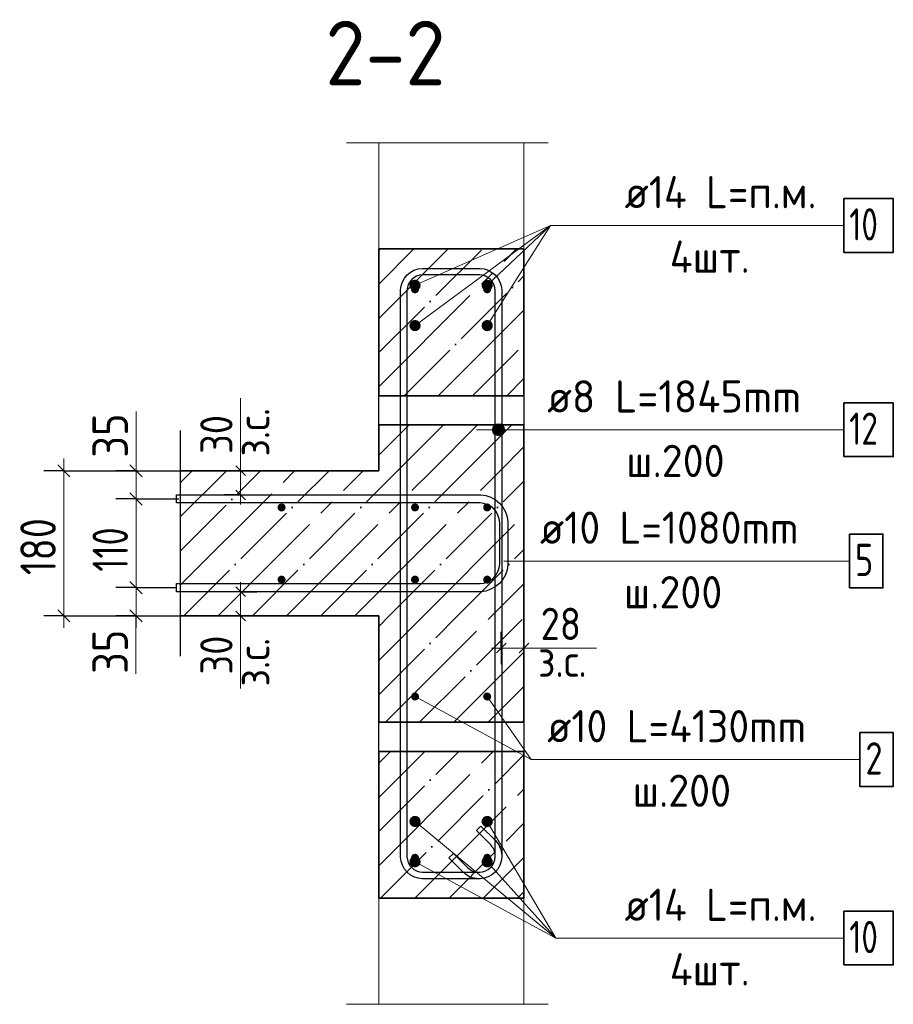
# Model space of a CAD drawing. Header units: millimetres. Extents: x -49773 to 2322955, y -3321 to 58485.
# Tile 350 of 580: x 1312226 to 1317644, y 30439 to 36544. Entities that reach past the tile are written whole.
import ezdxf

# ---------------------------------------------------------------- set-up
doc = ezdxf.new("R2010")
doc.units = ezdxf.units.MM
doc.linetypes.add('______11', pattern=[500, 400, -50, 0, -50])
doc.linetypes.add('______5', pattern=[1100, 800, -100, 100, -100])
for name, color, linetype, lineweight in [('Standard', 7, 'Continuous', 25), ('Арм.стержн. Арматура края', 96, 'Continuous', 35), ('Арм.стержн. вертикальными 1', 22, 'Continuous', 35), ('Арм.стержн. Доп. арматура', 180, 'Continuous', 35), ('Арм.стержн. Хомут', 240, 'Continuous', 35), ('Ограждение (1)', 7, 'Continuous', 13), ('Размерная линия_ общее', 7, 'Continuous', 13), ('Размерная линия_ общее_1', 7, 'Continuous', 13), ('Стена_ общее', 7, 'Continuous', 35)]:
    doc.layers.add(name, color=color, linetype=linetype, lineweight=lineweight)
doc.styles.add('ISOCPEUR', font='txt')

msp = doc.modelspace()

# ---------------------------------------------------------------- hatches: boundary and pattern name
at = {"layer": 'Арм.стержн. вертикальными 1', "linetype": 'Continuous', "lineweight": 50, "transparency": 33554687}
for points in [[(1314702.6, 34872.5), (1314700.7, 34882), (1314695.2, 34890.2), (1314687.1, 34895.6), (1314677.6, 34897.5), (1314668, 34895.6), (1314659.9, 34890.2), (1314654.5, 34882), (1314652.6, 34872.5), (1314654.5, 34862.9), (1314659.9, 34854.8), (1314668, 34849.4), (1314677.6, 34847.5), (1314687.1, 34849.4), (1314695.2, 34854.8), (1314700.7, 34862.9)], [(1315150.2, 34872.5), (1315148.3, 34882), (1315142.9, 34890.2), (1315134.8, 34895.6), (1315125.2, 34897.5), (1315115.7, 34895.6), (1315107.5, 34890.2), (1315102.1, 34882), (1315100.2, 34872.5), (1315102.1, 34862.9), (1315107.5, 34854.8), (1315115.7, 34849.4), (1315125.2, 34847.5), (1315134.8, 34849.4), (1315142.9, 34854.8), (1315148.3, 34862.9)], [(1313875.1, 33520), (1313873.2, 33529.6), (1313867.8, 33537.7), (1313859.7, 33543.1), (1313850.1, 33545), (1313840.5, 33543.1), (1313832.4, 33537.7), (1313827, 33529.6), (1313825.1, 33520), (1313827, 33510.4), (1313832.4, 33502.3), (1313840.5, 33496.9), (1313850.1, 33495), (1313859.7, 33496.9), (1313867.8, 33502.3), (1313873.2, 33510.4)], [(1314702.6, 33520), (1314700.7, 33529.6), (1314695.2, 33537.7), (1314687.1, 33543.1), (1314677.6, 33545), (1314668, 33543.1), (1314659.9, 33537.7), (1314654.5, 33529.6), (1314652.6, 33520), (1314654.5, 33510.4), (1314659.9, 33502.3), (1314668, 33496.9), (1314677.6, 33495), (1314687.1, 33496.9), (1314695.2, 33502.3), (1314700.7, 33510.4)], [(1315150.2, 33520), (1315148.3, 33529.6), (1315142.9, 33537.7), (1315134.8, 33543.1), (1315125.2, 33545), (1315115.7, 33543.1), (1315107.5, 33537.7), (1315102.1, 33529.6), (1315100.2, 33520), (1315102.1, 33510.4), (1315107.5, 33502.3), (1315115.7, 33496.9), (1315125.2, 33495), (1315134.8, 33496.9), (1315142.9, 33502.3), (1315148.3, 33510.4)], [(1313875.1, 33072.3), (1313873.2, 33081.9), (1313867.8, 33090), (1313859.7, 33095.4), (1313850.1, 33097.3), (1313840.5, 33095.4), (1313832.4, 33090), (1313827, 33081.9), (1313825.1, 33072.3), (1313827, 33062.8), (1313832.4, 33054.7), (1313840.5, 33049.2), (1313850.1, 33047.3), (1313859.7, 33049.2), (1313867.8, 33054.7), (1313873.2, 33062.8)], [(1314702.6, 33072.3), (1314700.7, 33081.9), (1314695.2, 33090), (1314687.1, 33095.4), (1314677.6, 33097.3), (1314668, 33095.4), (1314659.9, 33090), (1314654.5, 33081.9), (1314652.6, 33072.3), (1314654.5, 33062.8), (1314659.9, 33054.7), (1314668, 33049.2), (1314677.6, 33047.3), (1314687.1, 33049.2), (1314695.2, 33054.7), (1314700.7, 33062.8)], [(1315150.2, 33072.3), (1315148.3, 33081.9), (1315142.9, 33090), (1315134.8, 33095.4), (1315125.2, 33097.3), (1315115.7, 33095.4), (1315107.5, 33090), (1315102.1, 33081.9), (1315100.2, 33072.3), (1315102.1, 33062.8), (1315107.5, 33054.7), (1315115.7, 33049.2), (1315125.2, 33047.3), (1315134.8, 33049.2), (1315142.9, 33054.7), (1315148.3, 33062.8)], [(1314702.6, 32347.3), (1314700.7, 32356.9), (1314695.2, 32365), (1314687.1, 32370.4), (1314677.6, 32372.3), (1314668, 32370.4), (1314659.9, 32365), (1314654.5, 32356.9), (1314652.6, 32347.3), (1314654.5, 32337.8), (1314659.9, 32329.7), (1314668, 32324.2), (1314677.6, 32322.3), (1314687.1, 32324.2), (1314695.2, 32329.7), (1314700.7, 32337.8)], [(1315150.2, 32347.3), (1315148.3, 32356.9), (1315142.9, 32365), (1315134.8, 32370.4), (1315125.2, 32372.3), (1315115.7, 32370.4), (1315107.5, 32365), (1315102.1, 32356.9), (1315100.2, 32347.3), (1315102.1, 32337.8), (1315107.5, 32329.7), (1315115.7, 32324.2), (1315125.2, 32322.3), (1315134.8, 32324.2), (1315142.9, 32329.7), (1315148.3, 32337.8)], [(1314702.6, 31347.5), (1314700.7, 31357), (1314695.2, 31365.2), (1314687.1, 31370.6), (1314677.6, 31372.5), (1314668, 31370.6), (1314659.9, 31365.2), (1314654.5, 31357), (1314652.6, 31347.5), (1314654.5, 31337.9), (1314659.9, 31329.8), (1314668, 31324.4), (1314677.6, 31322.5), (1314687.1, 31324.4), (1314695.2, 31329.8), (1314700.7, 31337.9)], [(1315150.2, 31347.5), (1315148.3, 31357), (1315142.9, 31365.2), (1315134.8, 31370.6), (1315125.2, 31372.5), (1315115.7, 31370.6), (1315107.5, 31365.2), (1315102.1, 31357), (1315100.2, 31347.5), (1315102.1, 31337.9), (1315107.5, 31329.8), (1315115.7, 31324.4), (1315125.2, 31322.5), (1315134.8, 31324.4), (1315142.9, 31329.8), (1315148.3, 31337.9)]]:
    msp.add_hatch(color=4, dxfattribs=at).paths.add_polyline_path(points)
at = {"layer": 'Арм.стержн. Доп. арматура', "linetype": 'Continuous', "lineweight": 50, "transparency": 33554687}
for points in [[(1314712.6, 34897.5), (1314709.9, 34910.9), (1314702.3, 34922.2), (1314691, 34929.8), (1314677.6, 34932.5), (1314664.2, 34929.8), (1314652.8, 34922.2), (1314645.2, 34910.9), (1314642.6, 34897.5), (1314645.2, 34884.1), (1314652.8, 34872.7), (1314664.2, 34865.1), (1314677.6, 34862.5), (1314691, 34865.1), (1314702.3, 34872.7), (1314709.9, 34884.1)], [(1315160.2, 34897.5), (1315157.6, 34910.9), (1315150, 34922.2), (1315138.6, 34929.8), (1315125.2, 34932.5), (1315111.8, 34929.8), (1315100.5, 34922.2), (1315092.9, 34910.9), (1315090.2, 34897.5), (1315092.9, 34884.1), (1315100.5, 34872.7), (1315111.8, 34865.1), (1315125.2, 34862.5), (1315138.6, 34865.1), (1315150, 34872.7), (1315157.6, 34884.1)], [(1314712.6, 34647.5), (1314709.9, 34660.9), (1314702.3, 34672.2), (1314691, 34679.8), (1314677.6, 34682.5), (1314664.2, 34679.8), (1314652.8, 34672.2), (1314645.2, 34660.9), (1314642.6, 34647.5), (1314645.2, 34634.1), (1314652.8, 34622.7), (1314664.2, 34615.1), (1314677.6, 34612.5), (1314691, 34615.1), (1314702.3, 34622.7), (1314709.9, 34634.1)], [(1315160.2, 34647.5), (1315157.6, 34660.9), (1315150, 34672.2), (1315138.6, 34679.8), (1315125.2, 34682.5), (1315111.8, 34679.8), (1315100.5, 34672.2), (1315092.9, 34660.9), (1315090.2, 34647.5), (1315092.9, 34634.1), (1315100.5, 34622.7), (1315111.8, 34615.1), (1315125.2, 34612.5), (1315138.6, 34615.1), (1315150, 34622.7), (1315157.6, 34634.1)], [(1314712.6, 31572.5), (1314709.9, 31585.9), (1314702.3, 31597.2), (1314691, 31604.8), (1314677.6, 31607.5), (1314664.2, 31604.8), (1314652.8, 31597.2), (1314645.2, 31585.9), (1314642.6, 31572.5), (1314645.2, 31559.1), (1314652.8, 31547.7), (1314664.2, 31540.1), (1314677.6, 31537.5), (1314691, 31540.1), (1314702.3, 31547.7), (1314709.9, 31559.1)], [(1315160.2, 31572.5), (1315157.6, 31585.9), (1315150, 31597.2), (1315138.6, 31604.8), (1315125.2, 31607.5), (1315111.8, 31604.8), (1315100.5, 31597.2), (1315092.9, 31585.9), (1315090.2, 31572.5), (1315092.9, 31559.1), (1315100.5, 31547.7), (1315111.8, 31540.1), (1315125.2, 31537.5), (1315138.6, 31540.1), (1315150, 31547.7), (1315157.6, 31559.1)], [(1314712.6, 31322.5), (1314709.9, 31335.9), (1314702.3, 31347.2), (1314691, 31354.8), (1314677.6, 31357.5), (1314664.2, 31354.8), (1314652.8, 31347.2), (1314645.2, 31335.9), (1314642.6, 31322.5), (1314645.2, 31309.1), (1314652.8, 31297.7), (1314664.2, 31290.1), (1314677.6, 31287.5), (1314691, 31290.1), (1314702.3, 31297.7), (1314709.9, 31309.1)], [(1315160.2, 31322.5), (1315157.6, 31335.9), (1315150, 31347.2), (1315138.6, 31354.8), (1315125.2, 31357.5), (1315111.8, 31354.8), (1315100.5, 31347.2), (1315092.9, 31335.9), (1315090.2, 31322.5), (1315092.9, 31309.1), (1315100.5, 31297.7), (1315111.8, 31290.1), (1315125.2, 31287.5), (1315138.6, 31290.1), (1315150, 31297.7), (1315157.6, 31309.1)]]:
    msp.add_hatch(color=7, dxfattribs=at).paths.add_polyline_path(points)
at = {"layer": 'Арм.стержн. Хомут', "linetype": 'Continuous', "lineweight": 13, "transparency": 33554687}
for points in [[(1315163, 33983.1), (1315163, 34020.6), (1315157.7, 34001.8)], [(1315163, 34020.6), (1315176.5, 33969.6), (1315176.5, 34034.1)], [(1315163, 34020.6), (1315163, 33983.1), (1315176.5, 33969.6)], [(1315176.5, 34034.1), (1315195.2, 33964.3), (1315195.2, 34039.3)], [(1315176.5, 34034.1), (1315176.5, 33969.6), (1315195.2, 33964.3)], [(1315195.2, 34039.3), (1315195.2, 33964.3), (1315214, 33969.6)], [(1315195.2, 34039.3), (1315214, 33969.6), (1315214, 34034.1)], [(1315214, 34034.1), (1315214, 33969.6), (1315227.5, 33983.1)], [(1315214, 34034.1), (1315227.5, 33983.1), (1315227.5, 34020.6)], [(1315227.5, 34020.6), (1315227.5, 33983.1), (1315232.7, 34001.8)]]:
    msp.add_hatch(color=7, dxfattribs=at).paths.add_polyline_path(points)

# ---------------------------------------------------------------- linework, layer by layer
at = {"layer": 'Standard', "color": 7, "linetype": 'Continuous', "lineweight": 13, "transparency": 33554687}
for p, q in [((1314252.6, 35781.2), (1315502.6, 35781.2)), ((1313596, 33747.5), (1313596, 34197.5)), ((1313596, 32847.5), (1313596, 32397.5)), ((1315352.6, 32647.8), (1315802.6, 32647.8)), ((1314252.6, 30438.8), (1315502.6, 30438.8))]:
    msp.add_line(p, q, dxfattribs=at)
at = {"layer": 'Standard', "color": 253, "linetype": '______11', "lineweight": 35, "true_color": 0xababab, "transparency": 33554687}
for p, q in [((1314452.6, 34479.7), (1315095.4, 35122.5)), ((1314452.6, 34903.9), (1314671.1, 35122.5)), ((1314609.8, 34212.7), (1315352.6, 34955.4)), ((1315034.1, 34212.7), (1315352.6, 34531.1)), ((1314568.9, 33747.5), (1314853.7, 34032.3)), ((1314993.2, 33747.5), (1315278, 34032.3)), ((1313224.1, 33675.5), (1313296.1, 33747.5)), ((1313224.1, 33251.3), (1313720.4, 33747.5)), ((1313244.6, 32847.5), (1314144.6, 33747.5)), ((1313668.9, 32847.5), (1314568.9, 33747.5)), ((1314093.2, 32847.5), (1314993.2, 33747.5)), ((1314517.4, 32847.5), (1315352.6, 33682.6)), ((1314941.7, 32847.5), (1315352.6, 33258.4)), ((1314452.6, 32782.6), (1314517.4, 32847.5)), ((1314452.6, 32358.4), (1314941.7, 32847.5)), ((1314706.1, 32187.6), (1315352.6, 32834.1)), ((1315130.4, 32187.6), (1315352.6, 32409.8)), ((1314452.6, 31509.8), (1314950, 32007.3)), ((1314452.6, 31934.1), (1314525.8, 32007.3)), ((1314464.5, 31097.5), (1315352.6, 31985.6)), ((1314888.7, 31097.5), (1315352.6, 31561.3)), ((1315313, 31097.5), (1315352.6, 31137))]:
    msp.add_line(p, q, dxfattribs=at)
at = {"layer": 'Standard', "color": 253, "linetype": '______5', "lineweight": 35, "true_color": 0xababab, "transparency": 33554687}
for p, q in [((1314452.6, 34267.5), (1315307.5, 35122.5)), ((1314452.6, 34691.8), (1314883.2, 35122.5)), ((1314452.6, 35116.1), (1314459, 35122.5)), ((1314821.9, 34212.7), (1315352.6, 34743.3)), ((1315246.2, 34212.7), (1315352.6, 34319)), ((1314452.6, 33843.3), (1314641.6, 34032.3)), ((1314781, 33747.5), (1315065.9, 34032.3)), ((1315205.3, 33747.5), (1315352.6, 33894.8)), ((1313224.1, 33463.4), (1313508.2, 33747.5)), ((1313224.1, 33039.1), (1313932.5, 33747.5)), ((1313456.8, 32847.5), (1314356.8, 33747.5)), ((1313881, 32847.5), (1314781, 33747.5)), ((1314305.3, 32847.5), (1315205.3, 33747.5)), ((1314729.6, 32847.5), (1315352.6, 33470.5)), ((1315153.8, 32847.5), (1315352.6, 33046.2)), ((1314452.6, 32570.5), (1314729.6, 32847.5)), ((1314494, 32187.6), (1315153.8, 32847.5)), ((1314918.2, 32187.6), (1315352.6, 32622)), ((1315342.5, 32187.6), (1315352.6, 32197.7)), ((1314452.6, 31297.7), (1315162.2, 32007.3)), ((1314452.6, 31722), (1314737.9, 32007.3)), ((1314676.6, 31097.5), (1315352.6, 31773.4)), ((1315100.9, 31097.5), (1315352.6, 31349.2))]:
    msp.add_line(p, q, dxfattribs=at)
at = {"layer": 'Standard', "color": 7, "linetype": 'Continuous', "lineweight": 35, "transparency": 33554687}
for p, q in [((1314452.6, 35122.5), (1314452.6, 34212.7)), ((1315352.6, 35122.5), (1314452.6, 35122.5)), ((1315352.6, 34212.7), (1315352.6, 35122.5)), ((1314452.6, 34212.7), (1315352.6, 34212.7)), ((1314452.6, 34032.3), (1314452.6, 33747.5)), ((1315352.6, 34032.3), (1314452.6, 34032.3)), ((1315352.6, 33747.5), (1315352.6, 34032.3)), ((1314452.6, 33747.5), (1313224.1, 33747.5)), ((1315352.6, 32847.5), (1315352.6, 33747.5)), ((1313224.1, 32847.5), (1314452.6, 32847.5)), ((1314452.6, 32847.5), (1314452.6, 32187.6)), ((1315352.6, 32187.6), (1315352.6, 32847.5)), ((1314452.6, 32187.6), (1315352.6, 32187.6)), ((1314452.6, 32007.3), (1314452.6, 31097.5)), ((1315352.6, 32007.3), (1314452.6, 32007.3)), ((1315352.6, 31097.5), (1315352.6, 32007.3)), ((1314452.6, 31097.5), (1315352.6, 31097.5))]:
    msp.add_line(p, q, dxfattribs=at)
at = {"layer": 'Standard', "color": 7, "linetype": 'Continuous', "lineweight": 25, "transparency": 33554687}
msp.add_line((1313224.1, 32597.5), (1313224.1, 33997.5), dxfattribs=at)
at = {"layer": 'Standard', "color": 7, "linetype": 'Continuous', "lineweight": 13, "transparency": 33554687}
for points in [[(1314452.6, 35122.5), (1315352.6, 35122.5), (1315352.6, 35781.2), (1314452.6, 35781.2), (1314452.6, 35122.5)], [(1314452.6, 31097.5), (1315352.6, 31097.5), (1315352.6, 30438.8), (1314452.6, 30438.8), (1314452.6, 31097.5)]]:
    msp.add_lwpolyline(points, dxfattribs=at)
at = {"layer": 'Арм.стержн. Арматура края', "color": 7, "linetype": 'Continuous', "lineweight": 13, "transparency": 33554687}
for q in [(1315227.6, 33187.6), (1317372.6, 33187.6)]:
    msp.add_line((1315352.6, 33187.6), q, dxfattribs=at)
at = {"layer": 'Арм.стержн. Арматура края', "color": 4, "linetype": 'Continuous', "lineweight": 25, "transparency": 33554687}
msp.add_lwpolyline([(1313199.1, 33047.5), (1315082.4, 33047.5), (1315105, 33050.6), (1315127.9, 33058.2), (1315148.8, 33069.9), (1315165.9, 33084.2), (1315180.1, 33101.2), (1315191.9, 33122.2), (1315199.4, 33145.1), (1315202.6, 33167.7), (1315202.6, 33427.3), (1315199.4, 33449.9), (1315191.9, 33472.8), (1315180.1, 33493.7), (1315165.9, 33510.8), (1315148.8, 33525), (1315127.9, 33536.8), (1315105, 33544.3), (1315082.4, 33547.5), (1313199.1, 33547.5), (1313199.1, 33597.5), (1315085.8, 33597.5), (1315116.3, 33593.2), (1315148.1, 33582.8), (1315177.3, 33566.4), (1315201.4, 33546.3), (1315221.5, 33522.2), (1315237.8, 33493), (1315248.3, 33461.2), (1315252.6, 33430.7), (1315252.6, 33164.2), (1315248.3, 33133.7), (1315237.8, 33102), (1315221.5, 33072.7), (1315201.4, 33048.7), (1315177.3, 33028.6), (1315148.1, 33012.2), (1315116.3, 33001.7), (1315085.8, 32997.5), (1313199.1, 32997.5), (1313199.1, 33047.5)], dxfattribs=at)
at = {"layer": 'Арм.стержн. Арматура края', "color": 7, "linetype": 'Continuous', "lineweight": 35, "transparency": 33554687}
msp.add_lwpolyline([(1317372.6, 33020.9), (1317579.2, 33020.9), (1317579.2, 33354.3), (1317372.6, 33354.3), (1317372.6, 33020.9)], dxfattribs=at)
at = {"layer": 'Арм.стержн. вертикальными 1', "color": 7, "linetype": 'Continuous', "lineweight": 13, "transparency": 33554687}
msp.add_line((1315397.1, 31956.7), (1317437.1, 31956.7), dxfattribs=at)
at = {"layer": 'Арм.стержн. вертикальными 1', "color": 7, "linetype": 'Continuous', "lineweight": 35, "transparency": 33554687}
msp.add_lwpolyline([(1317437.1, 31790.1), (1317643.8, 31790.1), (1317643.8, 32123.4), (1317437.1, 32123.4), (1317437.1, 31790.1)], dxfattribs=at)
at = {"layer": 'Арм.стержн. Доп. арматура', "color": 7, "linetype": 'Continuous', "lineweight": 13, "transparency": 33554687}
for p, q in [((1315518.6, 35268.5), (1314677.6, 34647.5)), ((1315518.6, 35268.5), (1314677.6, 34897.5)), ((1315518.6, 35268.5), (1315125.2, 34647.5)), ((1315518.6, 35268.5), (1315125.2, 34897.5)), ((1315518.6, 35268.5), (1317337.1, 35268.5)), ((1315550.5, 30849.4), (1314677.6, 31572.5)), ((1315550.5, 30849.4), (1315125.2, 31572.5)), ((1315550.5, 30849.4), (1314677.6, 31322.5)), ((1315550.5, 30849.4), (1315125.2, 31322.5)), ((1315550.5, 30849.4), (1317337.1, 30849.4))]:
    msp.add_line(p, q, dxfattribs=at)
at = {"layer": 'Арм.стержн. Доп. арматура', "color": 7, "linetype": 'Continuous', "lineweight": 35, "transparency": 33554687}
for points in [[(1317337.1, 35101.8), (1317643.8, 35101.8), (1317643.8, 35435.2), (1317337.1, 35435.2), (1317337.1, 35101.8)], [(1317337.1, 30682.7), (1317643.8, 30682.7), (1317643.8, 31016.1), (1317337.1, 31016.1), (1317337.1, 30682.7)]]:
    msp.add_lwpolyline(points, dxfattribs=at)
at = {"layer": 'Арм.стержн. Хомут', "color": 7, "linetype": 'Continuous', "lineweight": 13, "transparency": 33554687}
for p, q in [((1315195.2, 34039.3), (1315195.2, 34039.3)), ((1315058.6, 34001.8), (1317337.1, 34001.8)), ((1315058.6, 34001.8), (1315195.2, 34001.8)), ((1315157.7, 34001.8), (1315157.7, 34001.8)), ((1315195.2, 33964.3), (1315195.2, 33964.3)), ((1315232.7, 34001.8), (1315232.7, 34001.8))]:
    msp.add_line(p, q, dxfattribs=at)
at = {"layer": 'Арм.стержн. Хомут', "color": 40, "linetype": 'Continuous', "lineweight": 25, "transparency": 33554687}
msp.add_lwpolyline([(1314916.6, 31374.7), (1315005.9, 31285.4), (1315013, 31279.2), (1315020.6, 31273.8), (1315028.7, 31269), (1315037, 31265.1), (1315045.6, 31262), (1315054.7, 31259.6), (1315063.9, 31258.1), (1315073.3, 31257.5), (1315079.1, 31257.5), (1315097.1, 31260), (1315115.5, 31266), (1315132.2, 31275.4), (1315145.9, 31286.8), (1315157.3, 31300.5), (1315166.7, 31317.2), (1315172.7, 31335.5), (1315175.2, 31353.6), (1315175.2, 34866.3), (1315172.7, 34884.4), (1315166.7, 34902.7), (1315157.3, 34919.5), (1315145.9, 34933.1), (1315132.2, 34944.5), (1315115.5, 34953.9), (1315097.1, 34960), (1315079.1, 34962.5), (1314723.7, 34962.5), (1314705.6, 34960), (1314687.3, 34953.9), (1314670.6, 34944.5), (1314656.9, 34933.1), (1314645.5, 34919.5), (1314636.1, 34902.7), (1314630.1, 34884.4), (1314627.6, 34866.3), (1314627.6, 31353.6), (1314630.1, 31335.5), (1314636.1, 31317.2), (1314645.5, 31300.5), (1314656.9, 31286.8), (1314670.6, 31275.4), (1314687.3, 31266), (1314705.6, 31260), (1314723.7, 31257.5), (1315079.1, 31257.5), (1315097.1, 31260), (1315115.5, 31266), (1315132.2, 31275.4), (1315145.9, 31286.8), (1315157.3, 31300.5), (1315166.7, 31317.2), (1315172.7, 31335.5), (1315175.2, 31353.6), (1315175.2, 31359.4), (1315174.6, 31368.8), (1315173.1, 31378), (1315170.7, 31387.1), (1315167.6, 31395.7), (1315163.7, 31404), (1315159, 31412.1), (1315153.5, 31419.7), (1315147.3, 31426.8), (1315058, 31516.1), (1315086.3, 31544.4), (1315176.6, 31454.1), (1315184.9, 31444.6), (1315192.5, 31434), (1315199.1, 31422.7), (1315204.6, 31411.1), (1315209, 31399), (1315212.3, 31386.3), (1315214.3, 31373.4), (1315215.2, 31360.8), (1315215.2, 31350.9), (1315211.8, 31326.5), (1315203.4, 31301.1), (1315190.4, 31277.7), (1315174.3, 31258.4), (1315155, 31242.3), (1315131.6, 31229.2), (1315106.2, 31220.9), (1315081.8, 31217.5), (1314721, 31217.5), (1314696.6, 31220.9), (1314671.1, 31229.2), (1314647.8, 31242.3), (1314628.5, 31258.4), (1314612.4, 31277.7), (1314599.3, 31301.1), (1314591, 31326.5), (1314587.6, 31350.9), (1314587.6, 34869.1), (1314591, 34893.5), (1314599.3, 34918.9), (1314612.4, 34942.3), (1314628.5, 34961.5), (1314647.8, 34977.6), (1314671.1, 34990.7), (1314696.6, 34999.1), (1314721, 35002.5), (1315081.8, 35002.5), (1315106.2, 34999.1), (1315131.6, 34990.7), (1315155, 34977.6), (1315174.3, 34961.5), (1315190.4, 34942.3), (1315203.4, 34918.9), (1315211.8, 34893.5), (1315215.2, 34869.1), (1315215.2, 31350.9), (1315211.8, 31326.5), (1315203.4, 31301.1), (1315190.4, 31277.7), (1315174.3, 31258.4), (1315155, 31242.3), (1315131.6, 31229.2), (1315106.2, 31220.9), (1315081.8, 31217.5), (1315071.9, 31217.5), (1315059.3, 31218.4), (1315046.4, 31220.4), (1315033.7, 31223.7), (1315021.6, 31228.1), (1315010, 31233.6), (1314998.7, 31240.2), (1314988.1, 31247.9), (1314978.6, 31256.1), (1314888.3, 31346.4), (1314916.6, 31374.7)], dxfattribs=at)
at = {"layer": 'Арм.стержн. Хомут', "color": 7, "linetype": 'Continuous', "lineweight": 35, "transparency": 33554687}
msp.add_lwpolyline([(1317337.1, 33835.2), (1317643.8, 33835.2), (1317643.8, 34168.5), (1317337.1, 34168.5), (1317337.1, 33835.2)], dxfattribs=at)
at = {"layer": 'Арм.стержн. Хомут', "color": 7, "linetype": 'Continuous', "lineweight": 13, "transparency": 33554687}
msp.add_circle((1315195.2, 34001.8), 37.5, dxfattribs=at)
at = {"layer": 'Ограждение (1)', "color": 7, "linetype": 'Continuous', "lineweight": 18, "transparency": 33554687}
for p in [(1314677.6, 32347.3), (1315125.2, 32347.3)]:
    msp.add_line(p, (1315397.1, 31956.7), dxfattribs=at)
at = {"layer": 'Размерная линия_ общее', "color": 7, "linetype": 'Continuous', "lineweight": 13, "transparency": 33554687}
for p, q in [((1312947.4, 33828.4), (1312947.4, 34114.4)), ((1312947.4, 33660), (1312947.4, 33828.4)), ((1312499.9, 33747.5), (1312499.9, 33822.5)), ((1312947.4, 33747.5), (1312947.4, 33822.5)), ((1312947.4, 33572.5), (1312947.4, 33747.5)), ((1312947.4, 33022.5), (1312947.4, 33572.5)), ((1312947.4, 32847.5), (1312947.4, 33022.5)), ((1312947.4, 32935), (1312947, 32774)), ((1312499.9, 32847.5), (1312499.9, 32772.5)), ((1312947.4, 32847.5), (1312947.4, 32772.5)), ((1312947, 32774), (1312947, 32488))]:
    msp.add_line(p, q, dxfattribs=at)
at = {"layer": 'Размерная линия_ общее', "color": 7, "linetype": 'Continuous', "lineweight": 25, "transparency": 33554687}
for p, q in [((1312537.4, 33710), (1312462.4, 33785)), ((1312984.9, 33710), (1312909.9, 33785)), ((1312984.9, 33535), (1312909.9, 33610)), ((1312984.9, 32985), (1312909.9, 33060)), ((1312537.4, 32810), (1312462.4, 32885)), ((1312984.9, 32810), (1312909.9, 32885))]:
    msp.add_line(p, q, dxfattribs=at)
at = {"layer": 'Размерная линия_ общее', "color": 253, "linetype": 'Continuous', "lineweight": -3, "true_color": 0xa0a0a0, "transparency": 33554687}
for p, q in [((1312499.9, 33747.5), (1312374.9, 33747.5)), ((1312499.9, 33747.5), (1312624.9, 33747.5)), ((1312499.9, 33747.5), (1313215.3, 33747.5)), ((1312947.4, 33747.5), (1312822.4, 33747.5)), ((1312947.4, 33747.5), (1313072.4, 33747.5)), ((1312947.4, 33747.5), (1313243.1, 33747.5)), ((1312947.4, 33572.5), (1312822.4, 33572.5)), ((1312947.4, 33572.5), (1313072.4, 33572.5)), ((1312947.4, 33572.5), (1313213.7, 33572.5)), ((1312947.4, 33022.5), (1312822.4, 33022.5)), ((1312947.4, 33022.5), (1313072.4, 33022.5)), ((1312947.4, 33022.5), (1313193.3, 33022.5)), ((1312499.9, 32847.5), (1312374.9, 32847.5)), ((1312499.9, 32847.5), (1312624.9, 32847.5)), ((1312499.9, 32847.5), (1313183.1, 32847.5)), ((1312947.4, 32847.5), (1312822.4, 32847.5)), ((1312947.4, 32847.5), (1313072.4, 32847.5)), ((1312947.4, 32847.5), (1313283.1, 32847.5))]:
    msp.add_line(p, q, dxfattribs=at)
at = {"layer": 'Размерная линия_ общее', "color": 7, "linetype": 'Continuous', "lineweight": 13, "transparency": 33554687}
msp.add_lwpolyline([(1312499.9, 32847.5), (1312499.9, 33015.4), (1312499.9, 33015.4), (1312499.9, 33747.5)], dxfattribs=at)
at = {"layer": 'Размерная линия_ общее_1', "color": 7, "linetype": 'Continuous', "lineweight": 25, "transparency": 33554687}
for p, q in [((1313626, 33717.5), (1313566, 33777.5)), ((1313626, 33567.5), (1313566, 33627.5)), ((1313566, 33027.5), (1313626, 32967.5)), ((1313566, 32877.5), (1313626, 32817.5)), ((1315182.6, 32617.8), (1315242.6, 32677.8)), ((1315322.6, 32617.8), (1315382.6, 32677.8))]:
    msp.add_line(p, q, dxfattribs=at)
at = {"layer": 'Размерная линия_ общее_1', "color": 7, "linetype": 'Continuous', "lineweight": 13, "transparency": 33554687}
for p, q in [((1313596, 33747.5), (1313596, 33807.5)), ((1313596, 33597.5), (1313596, 33747.5)), ((1313596, 33597.5), (1313596, 33537.5)), ((1313596, 32997.5), (1313596, 33057.5)), ((1313596, 32997.5), (1313596, 32847.5)), ((1313596, 32847.5), (1313596, 32787.5)), ((1315212.6, 32647.8), (1315152.6, 32647.8)), ((1315212.6, 32647.8), (1315352.6, 32647.8)), ((1315352.6, 32647.8), (1315412.6, 32647.8))]:
    msp.add_line(p, q, dxfattribs=at)
at = {"layer": 'Размерная линия_ общее_1', "color": 253, "linetype": 'Continuous', "lineweight": -3, "true_color": 0xa0a0a0, "transparency": 33554687}
for p, q in [((1313596, 33747.5), (1313496, 33747.5)), ((1313596, 33747.5), (1313696, 33747.5)), ((1313596, 33597.5), (1313496, 33597.5)), ((1313596, 33597.5), (1313696, 33597.5)), ((1313596, 32997.5), (1313496, 32997.5)), ((1313596, 32997.5), (1313696, 32997.5)), ((1313596, 32847.5), (1313496, 32847.5)), ((1313596, 32847.5), (1313696, 32847.5)), ((1315212.6, 32647.8), (1315212.6, 32747.8)), ((1315352.6, 32647.8), (1315352.6, 32747.8)), ((1315212.6, 32647.8), (1315212.6, 32547.8)), ((1315212.6, 32647.8), (1315212.6, 32647.8)), ((1315352.6, 32647.8), (1315352.6, 32547.8)), ((1315352.6, 32647.8), (1315352.6, 32647.8))]:
    msp.add_line(p, q, dxfattribs=at)
at = {"layer": 'Стена_ общее', "color": 7, "linetype": 'Continuous', "lineweight": 25, "transparency": 33554687}
for p, q in [((1314452.6, 34209.1), (1314452.6, 34212.7)), ((1314452.6, 34203.4), (1314452.6, 34209.1)), ((1314452.6, 34196.8), (1314452.6, 34203.4)), ((1314452.6, 34189.4), (1314452.6, 34196.8)), ((1315352.6, 34212.7), (1315352.6, 34209.1)), ((1315352.6, 34209.1), (1315352.6, 34203.4)), ((1315352.6, 34203.4), (1315352.6, 34196.8)), ((1315352.6, 34196.8), (1315352.6, 34189.4)), ((1314452.6, 34181.3), (1314452.6, 34189.4)), ((1314452.6, 34172.5), (1314452.6, 34181.3)), ((1314452.6, 34163.2), (1314452.6, 34172.5)), ((1314452.6, 34153.4), (1314452.6, 34163.2)), ((1314452.6, 34143.3), (1314452.6, 34153.4)), ((1314452.6, 34132.9), (1314452.6, 34143.3)), ((1314452.6, 34122.5), (1314452.6, 34132.9)), ((1315352.6, 34189.4), (1315352.6, 34181.3)), ((1315352.6, 34181.3), (1315352.6, 34172.5)), ((1315352.6, 34172.5), (1315352.6, 34163.2)), ((1315352.6, 34163.2), (1315352.6, 34153.4)), ((1315352.6, 34153.4), (1315352.6, 34143.3)), ((1315352.6, 34143.3), (1315352.6, 34132.9)), ((1315352.6, 34132.9), (1315352.6, 34122.5)), ((1314452.6, 34112), (1314452.6, 34122.5)), ((1314452.6, 34101.7), (1314452.6, 34112)), ((1314452.6, 34091.6), (1314452.6, 34101.7)), ((1314452.6, 34081.8), (1314452.6, 34091.6)), ((1314452.6, 34072.5), (1314452.6, 34081.8)), ((1314452.6, 34063.7), (1314452.6, 34072.5)), ((1315352.6, 34122.5), (1315352.6, 34112)), ((1315352.6, 34112), (1315352.6, 34101.7)), ((1315352.6, 34101.7), (1315352.6, 34091.6)), ((1315352.6, 34091.6), (1315352.6, 34081.8)), ((1315352.6, 34081.8), (1315352.6, 34072.5)), ((1315352.6, 34072.5), (1315352.6, 34063.7)), ((1314452.6, 34055.6), (1314452.6, 34063.7)), ((1314452.6, 34048.2), (1314452.6, 34055.6)), ((1314452.6, 34041.6), (1314452.6, 34048.2)), ((1314452.6, 34035.9), (1314452.6, 34041.6)), ((1314452.6, 34032.3), (1314452.6, 34035.9)), ((1315352.6, 34063.7), (1315352.6, 34055.6)), ((1315352.6, 34055.6), (1315352.6, 34048.2)), ((1315352.6, 34048.2), (1315352.6, 34041.6)), ((1315352.6, 34041.6), (1315352.6, 34035.9)), ((1315352.6, 34035.9), (1315352.6, 34032.3)), ((1314452.6, 32184.1), (1314452.6, 32187.6)), ((1314452.6, 32178.4), (1314452.6, 32184.1)), ((1314452.6, 32171.8), (1314452.6, 32178.4)), ((1315352.6, 32187.6), (1315352.6, 32184.1)), ((1315352.6, 32184.1), (1315352.6, 32178.4)), ((1315352.6, 32178.4), (1315352.6, 32171.8)), ((1314452.6, 32164.4), (1314452.6, 32171.8)), ((1314452.6, 32156.3), (1314452.6, 32164.4)), ((1314452.6, 32147.5), (1314452.6, 32156.3)), ((1314452.6, 32138.2), (1314452.6, 32147.5)), ((1314452.6, 32128.4), (1314452.6, 32138.2)), ((1314452.6, 32118.3), (1314452.6, 32128.4)), ((1314452.6, 32107.9), (1314452.6, 32118.3)), ((1315352.6, 32171.8), (1315352.6, 32164.4)), ((1315352.6, 32164.4), (1315352.6, 32156.3)), ((1315352.6, 32156.3), (1315352.6, 32147.5)), ((1315352.6, 32147.5), (1315352.6, 32138.2)), ((1315352.6, 32138.2), (1315352.6, 32128.4)), ((1315352.6, 32128.4), (1315352.6, 32118.3)), ((1315352.6, 32118.3), (1315352.6, 32107.9)), ((1314452.6, 32097.5), (1314452.6, 32107.9)), ((1314452.6, 32087), (1314452.6, 32097.5)), ((1314452.6, 32076.7), (1314452.6, 32087)), ((1314452.6, 32066.6), (1314452.6, 32076.7)), ((1314452.6, 32056.8), (1314452.6, 32066.6)), ((1314452.6, 32047.5), (1314452.6, 32056.8)), ((1315352.6, 32107.9), (1315352.6, 32097.5)), ((1315352.6, 32097.5), (1315352.6, 32087)), ((1315352.6, 32087), (1315352.6, 32076.7)), ((1315352.6, 32076.7), (1315352.6, 32066.6)), ((1315352.6, 32066.6), (1315352.6, 32056.8)), ((1315352.6, 32056.8), (1315352.6, 32047.5)), ((1314452.6, 32038.7), (1314452.6, 32047.5)), ((1314452.6, 32030.6), (1314452.6, 32038.7)), ((1314452.6, 32023.2), (1314452.6, 32030.6)), ((1314452.6, 32016.6), (1314452.6, 32023.2)), ((1314452.6, 32010.9), (1314452.6, 32016.6)), ((1314452.6, 32007.3), (1314452.6, 32010.9)), ((1315352.6, 32047.5), (1315352.6, 32038.7)), ((1315352.6, 32038.7), (1315352.6, 32030.6)), ((1315352.6, 32030.6), (1315352.6, 32023.2)), ((1315352.6, 32023.2), (1315352.6, 32016.6)), ((1315352.6, 32016.6), (1315352.6, 32010.9)), ((1315352.6, 32010.9), (1315352.6, 32007.3))]:
    msp.add_line(p, q, dxfattribs=at)

# ---------------------------------------------------------------- texts
at = {"layer": 'Standard', "color": 7, "linetype": 'Continuous', "lineweight": 35, "transparency": 33554687, "insert": (1314121.5, 36137.4), "char_height": 400, "width": 1021.787, "attachment_point": 7, "style": 'ISOCPEUR'}
msp.add_mtext('\\W0.91;2-2', dxfattribs=at)
at = {"layer": 'Арм.стержн. Арматура края', "color": 7, "linetype": 'Continuous', "lineweight": 25, "transparency": 33554687, "char_height": 200, "attachment_point": 7, "style": 'ISOCPEUR'}
for s, insert, width in [('\\W0.94;ø10 L=1080mm ', (1315452.6, 33294.3), 1913.071), ('\\W0.78;5', (1317405.9, 33094.3), 217.601), ('\\W0.95;ш.200 ', (1315972.6, 32894.3), 874.662)]:
    msp.add_mtext(s, dxfattribs=dict(at, insert=insert, width=width))
at = {"layer": 'Арм.стержн. вертикальными 1', "color": 7, "linetype": 'Continuous', "lineweight": 25, "transparency": 33554687, "char_height": 200, "attachment_point": 7, "style": 'ISOCPEUR'}
for s, insert, width in [('\\W0.94;ø10 L=4130mm ', (1315497.1, 32063.4), 1933.168), ('\\W0.78;2', (1317470.5, 31863.4), 217.601), ('\\W0.95;ш.200 ', (1316027.1, 31663.4), 874.669)]:
    msp.add_mtext(s, dxfattribs=dict(at, insert=insert, width=width))
at = {"layer": 'Арм.стержн. Доп. арматура', "color": 7, "linetype": 'Continuous', "lineweight": 25, "transparency": 33554687, "char_height": 200, "attachment_point": 7, "style": 'ISOCPEUR'}
for s, insert, width in [('\\W0.94;ø14 L=п.м.', (1315977.1, 35375.2), 1353.345), ('\\W0.75;10', (1317370.5, 35175.2), 314.851), ('\\W0.95;4шт. ', (1316257.1, 34975.2), 794.387), ('\\W0.94;ø14 L=п.м.', (1315977.1, 30956.1), 1353.345), ('\\W0.75;10', (1317370.5, 30756.1), 314.851), ('\\W0.95;4шт. ', (1316257.1, 30556.1), 794.387)]:
    msp.add_mtext(s, dxfattribs=dict(at, insert=insert, width=width))
at = {"layer": 'Арм.стержн. Хомут', "color": 7, "linetype": 'Continuous', "lineweight": 25, "transparency": 33554687, "char_height": 200, "attachment_point": 7, "style": 'ISOCPEUR'}
for s, insert, width in [('\\W0.96;ø8 L=1845mm ', (1315497.1, 34108.5), 1834.892), ('\\W0.75;12', (1317370.5, 33908.5), 314.851), ('\\W0.95;ш.200 ', (1315987.1, 33708.5), 874.662)]:
    msp.add_mtext(s, dxfattribs=dict(at, insert=insert, width=width))
at = {"layer": 'Размерная линия_ общее', "color": 7, "linetype": 'Continuous', "lineweight": 25, "transparency": 33554687, "char_height": 220, "attachment_point": 7, "rotation": 90, "style": 'ISOCPEUR'}
for s, insert, width in [('\\W0.87;35', (1312897.4, 33828.4), 403.94), ('\\W0.83;180', (1312449.9, 33099.5), 508.571), ('\\W0.74;110', (1312897.4, 33121.5), 455.147), ('\\W0.87;35', (1312897, 32488), 403.924)]:
    msp.add_mtext(s, dxfattribs=dict(at, insert=insert, width=width))
at = {"layer": 'Размерная линия_ общее_1', "color": 7, "linetype": 'Continuous', "lineweight": 18, "transparency": 33554687, "char_height": 200, "attachment_point": 7, "rotation": 90, "style": 'ISOCPEUR'}
for s, insert, width in [('\\W0.90;з.с.', (1313774.7, 33835.4), 459.957), ('\\W0.87;30', (1313546, 33851.6), 367.202), ('\\W0.87;30', (1313546, 32483.4), 367.202), ('\\W0.90;з.с.', (1313774.7, 32409.5), 459.942)]:
    msp.add_mtext(s, dxfattribs=dict(at, insert=insert, width=width))
at = {"layer": 'Размерная линия_ общее_1', "color": 7, "linetype": 'Continuous', "lineweight": 18, "transparency": 33554687, "char_height": 200, "attachment_point": 7, "style": 'ISOCPEUR'}
for s, insert, width in [('\\W0.87;28', (1315456.6, 32697.8), 367.21), ('\\W0.90;з.с.', (1315440.5, 32469.1), 459.942)]:
    msp.add_mtext(s, dxfattribs=dict(at, insert=insert, width=width))

doc.saveas('drawing.dxf')
